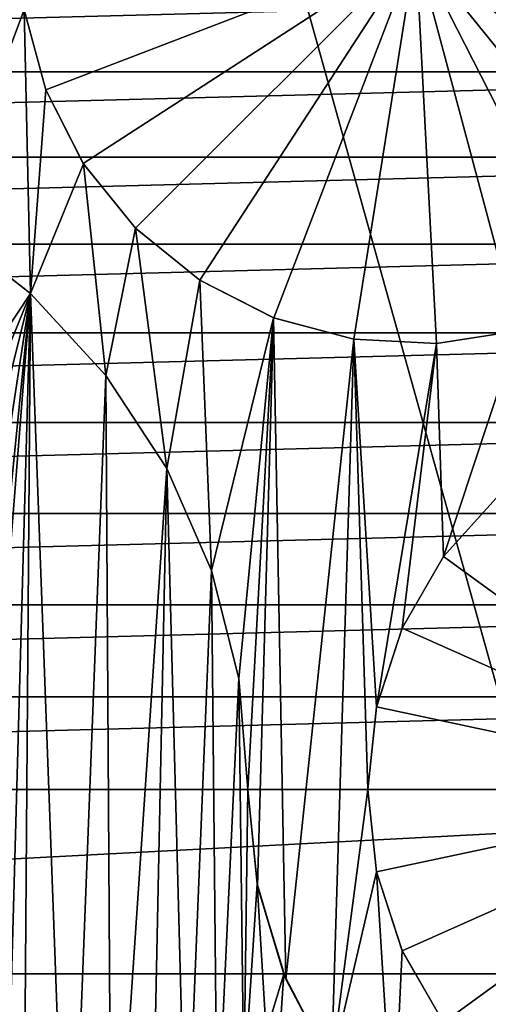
# Model space of a CAD drawing. Header units: millimetres. Extents: x -108 to 102, y -42 to 80.
# Tile 524 of 539: x 60 to 66, y 32 to 44. Entities that reach past the tile are written whole.
import ezdxf

# ---------------------------------------------------------------- set-up
doc = ezdxf.new("R2010")
doc.units = ezdxf.units.MM
doc.header["$LTSCALE"] = 81.481481
for name, color, linetype in [('2', 7, 'CONTINUOUS'), ('21', 7, 'CONTINUOUS'), ('22', 7, 'CONTINUOUS'), ('23', 7, 'CONTINUOUS'), ('2718', 7, 'CONTINUOUS'), ('2720', 7, 'CONTINUOUS'), ('2783', 7, 'CONTINUOUS'), ('2784', 7, 'CONTINUOUS'), ('3', 7, 'CONTINUOUS'), ('39', 7, 'CONTINUOUS'), ('4', 7, 'CONTINUOUS'), ('40', 7, 'CONTINUOUS'), ('41', 7, 'CONTINUOUS'), ('42', 7, 'CONTINUOUS'), ('43', 7, 'CONTINUOUS'), ('44', 7, 'CONTINUOUS'), ('45', 7, 'CONTINUOUS'), ('46', 7, 'CONTINUOUS'), ('5', 7, 'CONTINUOUS')]:
    doc.layers.add(name, color=color, linetype=linetype)

msp = doc.modelspace()

# ---------------------------------------------------------------- linework, layer by layer
at = {"layer": '2', "color": 7, "linetype": 'CONTINUOUS', "true_color": 0x96918c}
for points in [[(64.02, 31.078, 109.05), (62.272, 14.991, 109.05), (63.451, 32.168, 109.05), (64.02, 31.078, 109.05)], [(63.451, 32.168, 109.05), (62.272, 14.991, 109.05), (63.229, 31.439, 109.05), (63.451, 32.168, 109.05)]]:
    msp.add_3dface(points, dxfattribs=at)
at = {"layer": '21', "color": 7, "linetype": 'CONTINUOUS', "true_color": 0x96918c}
for points in [[(60.117, 54.735, 115.05), (60.123, 45.377, 115.05), (59.149, 41.615, 115.05), (60.117, 54.735, 115.05)], [(60.123, 45.377, 115.05), (60.178, 44.333, 115.05), (59.149, 41.615, 115.05), (60.123, 45.377, 115.05)], [(59.149, 41.615, 115.05), (60.178, 44.333, 115.05), (60.257, 40.753, 115.05), (59.149, 41.615, 115.05)], [(60.178, 44.333, 115.05), (60.448, 43.323, 115.05), (60.257, 40.753, 115.05), (60.178, 44.333, 115.05)], [(60.448, 43.323, 115.05), (60.923, 42.392, 115.05), (60.257, 40.753, 115.05), (60.448, 43.323, 115.05)], [(60.257, 40.753, 115.05), (60.923, 42.392, 115.05), (61.207, 39.721, 115.05), (60.257, 40.753, 115.05)], [(60.923, 42.392, 115.05), (61.58, 41.58, 115.05), (61.207, 39.721, 115.05), (60.923, 42.392, 115.05)], [(61.207, 39.721, 115.05), (61.58, 41.58, 115.05), (61.975, 38.546, 115.05), (61.207, 39.721, 115.05)], [(61.58, 41.58, 115.05), (62.392, 40.923, 115.05), (61.975, 38.546, 115.05), (61.58, 41.58, 115.05)], [(61.975, 38.546, 115.05), (62.392, 40.923, 115.05), (62.539, 37.261, 115.05), (61.975, 38.546, 115.05)], [(62.392, 40.923, 115.05), (63.323, 40.448, 115.05), (62.539, 37.261, 115.05), (62.392, 40.923, 115.05)], [(62.539, 37.261, 115.05), (63.323, 40.448, 115.05), (62.884, 35.9, 115.05), (62.539, 37.261, 115.05)], [(62.884, 35.9, 115.05), (63.323, 40.448, 115.05), (63, 34.5, 115.05), (62.884, 35.9, 115.05)], [(63, 34.5, 115.05), (63.323, 40.448, 115.05), (63.12, 33.281, 115.05), (63, 34.5, 115.05)], [(63.12, 33.281, 115.05), (63.323, 40.448, 115.05), (63.476, 32.108, 115.05), (63.12, 33.281, 115.05)], [(63.323, 40.448, 115.05), (64.333, 40.178, 115.05), (63.476, 32.108, 115.05), (63.323, 40.448, 115.05)], [(66.409, 40.286, 115.05), (65.468, 37.438, 115.05), (65.377, 40.123, 115.05), (66.409, 40.286, 115.05)], [(66.167, 38.215, 115.05), (65.468, 37.438, 115.05), (66.409, 40.286, 115.05), (66.167, 38.215, 115.05)], [(63.476, 32.108, 115.05), (64.333, 40.178, 115.05), (64.053, 31.028, 115.05), (63.476, 32.108, 115.05)], [(64.333, 40.178, 115.05), (64.513, 34.5, 115.05), (64.053, 31.028, 115.05), (64.333, 40.178, 115.05)], [(64.622, 35.539, 115.05), (64.513, 34.5, 115.05), (64.333, 40.178, 115.05), (64.622, 35.539, 115.05)], [(65.377, 40.123, 115.05), (64.622, 35.539, 115.05), (64.333, 40.178, 115.05), (65.377, 40.123, 115.05)], [(64.945, 36.533, 115.05), (64.622, 35.539, 115.05), (65.377, 40.123, 115.05), (64.945, 36.533, 115.05)], [(65.468, 37.438, 115.05), (64.945, 36.533, 115.05), (65.377, 40.123, 115.05), (65.468, 37.438, 115.05)], [(64.513, 34.5, 115.05), (64.622, 33.461, 115.05), (64.053, 31.028, 115.05), (64.513, 34.5, 115.05)], [(64.053, 31.028, 115.05), (64.622, 33.461, 115.05), (64.831, 30.081, 115.05), (64.053, 31.028, 115.05)], [(64.622, 33.461, 115.05), (64.945, 32.467, 115.05), (64.831, 30.081, 115.05), (64.622, 33.461, 115.05)], [(64.945, 32.467, 115.05), (65.468, 31.562, 115.05), (64.831, 30.081, 115.05), (64.945, 32.467, 115.05)]]:
    msp.add_3dface(points, dxfattribs=at)
at = {"layer": '22', "color": 7, "linetype": 'CONTINUOUS', "true_color": 0x96918c}
for points in [[(63.114, 33.311, 105.55), (63, 34.5, 105.55), (63.12, 33.281, 115.05), (63.114, 33.311, 105.55)], [(63, 34.5, 105.55), (63, 34.5, 115.05), (63.12, 33.281, 115.05), (63, 34.5, 105.55)], [(63.451, 32.168, 109.05), (63.451, 32.168, 105.55), (63.114, 33.311, 105.55), (63.451, 32.168, 109.05)], [(63.451, 32.168, 109.05), (63.114, 33.311, 105.55), (63.12, 33.281, 115.05), (63.451, 32.168, 109.05)], [(63.451, 32.168, 109.05), (63.12, 33.281, 115.05), (63.476, 32.108, 115.05), (63.451, 32.168, 109.05)], [(64.02, 31.078, 109.05), (63.451, 32.168, 109.05), (63.476, 32.108, 115.05), (64.02, 31.078, 109.05)], [(64.02, 31.078, 109.05), (63.476, 32.108, 115.05), (64.053, 31.028, 115.05), (64.02, 31.078, 109.05)]]:
    msp.add_3dface(points, dxfattribs=at)
at = {"layer": '23', "color": 7, "linetype": 'CONTINUOUS', "true_color": 0x96918c}
for points in [[(60.256, 40.754, 105.55), (59.148, 41.616, 105.55), (60.257, 40.753, 115.05), (60.256, 40.754, 105.55)], [(59.148, 41.616, 105.55), (59.149, 41.615, 115.05), (60.257, 40.753, 115.05), (59.148, 41.616, 105.55)], [(61.207, 39.721, 105.55), (60.256, 40.754, 105.55), (61.207, 39.721, 115.05), (61.207, 39.721, 105.55)], [(60.256, 40.754, 105.55), (60.257, 40.753, 115.05), (61.207, 39.721, 115.05), (60.256, 40.754, 105.55)], [(61.975, 38.546, 105.55), (61.207, 39.721, 105.55), (61.975, 38.546, 115.05), (61.975, 38.546, 105.55)], [(61.207, 39.721, 105.55), (61.207, 39.721, 115.05), (61.975, 38.546, 115.05), (61.207, 39.721, 105.55)], [(62.539, 37.26, 105.55), (61.975, 38.546, 105.55), (62.539, 37.261, 115.05), (62.539, 37.26, 105.55)], [(61.975, 38.546, 105.55), (61.975, 38.546, 115.05), (62.539, 37.261, 115.05), (61.975, 38.546, 105.55)], [(62.539, 37.26, 105.55), (62.539, 37.261, 115.05), (62.884, 35.9, 115.05), (62.539, 37.26, 105.55)], [(62.884, 35.899, 105.55), (62.539, 37.26, 105.55), (62.884, 35.9, 115.05), (62.884, 35.899, 105.55)], [(62.884, 35.899, 105.55), (62.884, 35.9, 115.05), (63, 34.5, 115.05), (62.884, 35.899, 105.55)], [(63, 34.5, 105.55), (62.884, 35.899, 105.55), (63, 34.5, 115.05), (63, 34.5, 105.55)]]:
    msp.add_3dface(points, dxfattribs=at)
at = {"layer": '2718', "color": 7, "linetype": 'CONTINUOUS'}
for points in [[(56.5, 70.3, 98.25), (56.5, 34.5, 98.25), (66.5, 70.3, 98.25), (56.5, 70.3, 98.25)], [(56.5, 34.5, 98.25), (66.5, 34.5, 98.25), (66.5, 70.3, 98.25), (56.5, 34.5, 98.25)]]:
    msp.add_3dface(points, dxfattribs=at)
at = {"layer": '2720', "color": 7, "linetype": 'CONTINUOUS'}
for points in [[(56.5, 34.5, 97.25), (56.5, 70.3, 97.25), (66.5, 34.5, 97.25), (56.5, 34.5, 97.25)], [(66.5, 34.5, 97.25), (56.5, 70.3, 97.25), (66.5, 70.3, 97.25), (66.5, 34.5, 97.25)]]:
    msp.add_3dface(points, dxfattribs=at)
at = {"layer": '2783', "color": 7, "linetype": 'CONTINUOUS', "true_color": 0x96918c}
for points in [[(-58.53, 35.147, 82.05), (-58.53, 33.853, 82.05), (87.5, -10.5, 82.05), (-58.53, 35.147, 82.05)], [(43.801, 16.721, 82.05), (-58.53, 35.147, 82.05), (87.5, -10.5, 82.05), (43.801, 16.721, 82.05)], [(-58.53, 33.853, 82.05), (-58.768, 32.583, 82.05), (87.5, -10.5, 82.05), (-58.53, 33.853, 82.05)], [(-58.768, 32.583, 82.05), (-59.234, 31.381, 82.05), (87.5, -10.5, 82.05), (-58.768, 32.583, 82.05)]]:
    msp.add_3dface(points, dxfattribs=at)
at = {"layer": '2784', "color": 7, "linetype": 'CONTINUOUS', "true_color": 0x96918c}
for points in [[(87.5, 79.5, 80.05), (-66.79, 41.38, 80.05), (-92.5, 79.5, 80.05), (87.5, 79.5, 80.05)], [(-65.5, 41.5, 80.05), (-66.79, 41.38, 80.05), (87.5, 79.5, 80.05), (-65.5, 41.5, 80.05)], [(-64.21, 41.38, 80.05), (-65.5, 41.5, 80.05), (87.5, 79.5, 80.05), (-64.21, 41.38, 80.05)], [(-62.971, 41.027, 80.05), (-64.21, 41.38, 80.05), (87.5, 79.5, 80.05), (-62.971, 41.027, 80.05)], [(-61.816, 40.452, 80.05), (-62.971, 41.027, 80.05), (87.5, 79.5, 80.05), (-61.816, 40.452, 80.05)], [(-60.785, 39.674, 80.05), (-61.816, 40.452, 80.05), (87.5, 79.5, 80.05), (-60.785, 39.674, 80.05)], [(-59.913, 38.717, 80.05), (-60.785, 39.674, 80.05), (87.5, 79.5, 80.05), (-59.913, 38.717, 80.05)], [(-59.234, 37.619, 80.05), (-59.913, 38.717, 80.05), (87.5, 79.5, 80.05), (-59.234, 37.619, 80.05)], [(-58.768, 36.417, 80.05), (-59.234, 37.619, 80.05), (87.5, 79.5, 80.05), (-58.768, 36.417, 80.05)], [(-58.53, 35.147, 80.05), (-58.768, 36.417, 80.05), (87.5, 79.5, 80.05), (-58.53, 35.147, 80.05)], [(-58.53, 33.853, 80.05), (-58.53, 35.147, 80.05), (87.5, 79.5, 80.05), (-58.53, 33.853, 80.05)], [(43.801, 52.279, 80.05), (-58.53, 33.853, 80.05), (87.5, 79.5, 80.05), (43.801, 52.279, 80.05)]]:
    msp.add_3dface(points, dxfattribs=at)
at = {"layer": '3', "color": 7, "linetype": 'CONTINUOUS', "true_color": 0x96918c}
for points in [[(63.451, 32.168, 109.05), (63.229, 31.439, 109.05), (63.451, 32.168, 105.55), (63.451, 32.168, 109.05)], [(63.451, 32.168, 105.55), (63.229, 31.439, 109.05), (63.229, 31.439, 105.55), (63.451, 32.168, 105.55)]]:
    msp.add_3dface(points, dxfattribs=at)
at = {"layer": '39', "color": 7, "linetype": 'CONTINUOUS', "true_color": 0x96918c}
for points in [[(61.58, 41.58, 116.05), (65.116, 45.116, 119.054), (62.393, 40.922, 116.05), (61.58, 41.58, 116.05)], [(62.393, 40.922, 116.05), (65.116, 45.116, 119.054), (63.324, 40.448, 116.05), (62.393, 40.922, 116.05)], [(63.324, 40.448, 116.05), (65.116, 45.116, 119.054), (64.334, 40.177, 116.05), (63.324, 40.448, 116.05)], [(64.334, 40.177, 116.05), (65.116, 45.116, 119.054), (65.377, 40.123, 116.05), (64.334, 40.177, 116.05)], [(65.377, 40.123, 116.05), (65.116, 45.116, 119.054), (66.41, 40.286, 116.05), (65.377, 40.123, 116.05)], [(66.41, 40.286, 116.05), (65.116, 45.116, 119.054), (67.386, 40.661, 116.05), (66.41, 40.286, 116.05)], [(67.386, 40.661, 116.05), (65.116, 45.116, 119.054), (68.262, 41.23, 116.05), (67.386, 40.661, 116.05)], [(68.262, 41.23, 116.05), (65.116, 45.116, 119.054), (69.002, 41.969, 116.05), (68.262, 41.23, 116.05)], [(69.002, 41.969, 116.05), (65.116, 45.116, 119.054), (69.571, 42.846, 116.05), (69.002, 41.969, 116.05)], [(69.571, 42.846, 116.05), (65.116, 45.116, 119.054), (69.945, 43.822, 116.05), (69.571, 42.846, 116.05)], [(69.945, 43.822, 116.05), (65.116, 45.116, 119.054), (70.109, 44.854, 116.05), (69.945, 43.822, 116.05)]]:
    msp.add_3dface(points, dxfattribs=at)
at = {"layer": '4', "color": 7, "linetype": 'CONTINUOUS', "true_color": 0x96918c}
for points in [[(59.148, 41.616, 105.55), (60.256, 40.754, 105.55), (59.268, 39.268, 105.55), (59.148, 41.616, 105.55)], [(59.268, 39.268, 105.55), (60.256, 40.754, 105.55), (59.523, 38.969, 105.55), (59.268, 39.268, 105.55)], [(59.523, 38.969, 105.55), (60.256, 40.754, 105.55), (59.727, 38.635, 105.55), (59.523, 38.969, 105.55)], [(59.727, 38.635, 105.55), (60.256, 40.754, 105.55), (59.878, 38.272, 105.55), (59.727, 38.635, 105.55)], [(59.878, 38.272, 105.55), (60.256, 40.754, 105.55), (59.969, 37.89, 105.55), (59.878, 38.272, 105.55)], [(59.969, 37.89, 105.55), (60.256, 40.754, 105.55), (60, 37.5, 105.55), (59.969, 37.89, 105.55)], [(60.256, 40.754, 105.55), (60.157, 27.182, 105.55), (60, 31.5, 105.55), (60.256, 40.754, 105.55)], [(60.256, 40.754, 105.55), (60, 31.5, 105.55), (60, 37.5, 105.55), (60.256, 40.754, 105.55)], [(60.738, 27.67, 105.55), (60.157, 27.182, 105.55), (60.256, 40.754, 105.55), (60.738, 27.67, 105.55)], [(61.207, 39.721, 105.55), (60.738, 27.67, 105.55), (60.256, 40.754, 105.55), (61.207, 39.721, 105.55)], [(61.279, 28.207, 105.55), (60.738, 27.67, 105.55), (61.207, 39.721, 105.55), (61.279, 28.207, 105.55)], [(61.975, 38.546, 105.55), (61.279, 28.207, 105.55), (61.207, 39.721, 105.55), (61.975, 38.546, 105.55)], [(61.773, 28.784, 105.55), (61.279, 28.207, 105.55), (61.975, 38.546, 105.55), (61.773, 28.784, 105.55)], [(62.218, 29.402, 105.55), (61.773, 28.784, 105.55), (61.975, 38.546, 105.55), (62.218, 29.402, 105.55)], [(62.539, 37.26, 105.55), (62.218, 29.402, 105.55), (61.975, 38.546, 105.55), (62.539, 37.26, 105.55)], [(62.61, 30.052, 105.55), (62.218, 29.402, 105.55), (62.539, 37.26, 105.55), (62.61, 30.052, 105.55)], [(62.884, 35.899, 105.55), (62.61, 30.052, 105.55), (62.539, 37.26, 105.55), (62.884, 35.899, 105.55)], [(62.949, 30.734, 105.55), (62.61, 30.052, 105.55), (62.884, 35.899, 105.55), (62.949, 30.734, 105.55)], [(63, 34.5, 105.55), (62.949, 30.734, 105.55), (62.884, 35.899, 105.55), (63, 34.5, 105.55)], [(63.114, 33.311, 105.55), (62.949, 30.734, 105.55), (63, 34.5, 105.55), (63.114, 33.311, 105.55)], [(63.229, 31.439, 105.55), (62.949, 30.734, 105.55), (63.114, 33.311, 105.55), (63.229, 31.439, 105.55)], [(63.451, 32.168, 105.55), (63.229, 31.439, 105.55), (63.114, 33.311, 105.55), (63.451, 32.168, 105.55)]]:
    msp.add_3dface(points, dxfattribs=at)
at = {"layer": '40', "color": 7, "linetype": 'CONTINUOUS', "true_color": 0x96918c}
for points in [[(62.392, 40.923, 115.05), (61.58, 41.58, 115.05), (62.393, 40.922, 116.05), (62.392, 40.923, 115.05)], [(61.58, 41.58, 115.05), (61.58, 41.58, 116.05), (62.393, 40.922, 116.05), (61.58, 41.58, 115.05)], [(63.323, 40.448, 115.05), (62.392, 40.923, 115.05), (63.324, 40.448, 116.05), (63.323, 40.448, 115.05)], [(62.392, 40.923, 115.05), (62.393, 40.922, 116.05), (63.324, 40.448, 116.05), (62.392, 40.923, 115.05)], [(64.333, 40.178, 115.05), (63.323, 40.448, 115.05), (64.334, 40.177, 116.05), (64.333, 40.178, 115.05)], [(63.323, 40.448, 115.05), (63.324, 40.448, 116.05), (64.334, 40.177, 116.05), (63.323, 40.448, 115.05)], [(66.409, 40.286, 115.05), (65.377, 40.123, 115.05), (66.41, 40.286, 116.05), (66.409, 40.286, 115.05)], [(65.377, 40.123, 115.05), (65.377, 40.123, 116.05), (66.41, 40.286, 116.05), (65.377, 40.123, 115.05)], [(65.377, 40.123, 115.05), (64.333, 40.178, 115.05), (65.377, 40.123, 116.05), (65.377, 40.123, 115.05)], [(64.333, 40.178, 115.05), (64.334, 40.177, 116.05), (65.377, 40.123, 116.05), (64.333, 40.178, 115.05)]]:
    msp.add_3dface(points, dxfattribs=at)
at = {"layer": '41', "color": 7, "linetype": 'CONTINUOUS', "true_color": 0x96918c}
for points in [[(60.177, 44.334, 116.05), (65.116, 45.116, 119.054), (60.448, 43.324, 116.05), (60.177, 44.334, 116.05)], [(60.448, 43.324, 116.05), (65.116, 45.116, 119.054), (60.922, 42.393, 116.05), (60.448, 43.324, 116.05)], [(65.116, 45.116, 119.054), (61.58, 41.58, 116.05), (60.922, 42.393, 116.05), (65.116, 45.116, 119.054)]]:
    msp.add_3dface(points, dxfattribs=at)
at = {"layer": '42', "color": 7, "linetype": 'CONTINUOUS', "true_color": 0x96918c}
for points in [[(60.178, 44.333, 115.05), (60.177, 44.334, 116.05), (60.448, 43.324, 116.05), (60.178, 44.333, 115.05)], [(60.448, 43.323, 115.05), (60.178, 44.333, 115.05), (60.448, 43.324, 116.05), (60.448, 43.323, 115.05)], [(60.448, 43.323, 115.05), (60.448, 43.324, 116.05), (60.922, 42.393, 116.05), (60.448, 43.323, 115.05)], [(60.923, 42.392, 115.05), (60.448, 43.323, 115.05), (60.922, 42.393, 116.05), (60.923, 42.392, 115.05)], [(61.58, 41.58, 116.05), (60.923, 42.392, 115.05), (60.922, 42.393, 116.05), (61.58, 41.58, 116.05)], [(61.58, 41.58, 115.05), (60.923, 42.392, 115.05), (61.58, 41.58, 116.05), (61.58, 41.58, 115.05)]]:
    msp.add_3dface(points, dxfattribs=at)
at = {"layer": '43', "color": 7, "linetype": 'CONTINUOUS', "true_color": 0x96918c}
for points in [[(64.513, 34.5, 116.05), (69.513, 34.5, 119.054), (64.622, 33.46, 116.05), (64.513, 34.5, 116.05)], [(64.622, 33.46, 116.05), (69.513, 34.5, 119.054), (64.945, 32.466, 116.05), (64.622, 33.46, 116.05)], [(64.945, 32.466, 116.05), (69.513, 34.5, 119.054), (65.468, 31.561, 116.05), (64.945, 32.466, 116.05)], [(65.468, 31.561, 116.05), (69.513, 34.5, 119.054), (66.167, 30.784, 116.05), (65.468, 31.561, 116.05)]]:
    msp.add_3dface(points, dxfattribs=at)
at = {"layer": '44', "color": 7, "linetype": 'CONTINUOUS', "true_color": 0x96918c}
for points in [[(64.622, 33.461, 115.05), (64.513, 34.5, 115.05), (64.622, 33.46, 116.05), (64.622, 33.461, 115.05)], [(64.513, 34.5, 115.05), (64.513, 34.5, 116.05), (64.622, 33.46, 116.05), (64.513, 34.5, 115.05)], [(64.945, 32.467, 115.05), (64.622, 33.461, 115.05), (64.945, 32.466, 116.05), (64.945, 32.467, 115.05)], [(64.622, 33.461, 115.05), (64.622, 33.46, 116.05), (64.945, 32.466, 116.05), (64.622, 33.461, 115.05)], [(65.468, 31.562, 115.05), (64.945, 32.467, 115.05), (65.468, 31.561, 116.05), (65.468, 31.562, 115.05)], [(64.945, 32.467, 115.05), (64.945, 32.466, 116.05), (65.468, 31.561, 116.05), (64.945, 32.467, 115.05)]]:
    msp.add_3dface(points, dxfattribs=at)
at = {"layer": '45', "color": 7, "linetype": 'CONTINUOUS', "true_color": 0x96918c}
for points in [[(66.167, 38.216, 116.05), (69.513, 34.5, 119.054), (65.468, 37.439, 116.05), (66.167, 38.216, 116.05)], [(65.468, 37.439, 116.05), (69.513, 34.5, 119.054), (64.945, 36.534, 116.05), (65.468, 37.439, 116.05)], [(64.945, 36.534, 116.05), (69.513, 34.5, 119.054), (64.622, 35.54, 116.05), (64.945, 36.534, 116.05)], [(69.513, 34.5, 119.054), (64.513, 34.5, 116.05), (64.622, 35.54, 116.05), (69.513, 34.5, 119.054)]]:
    msp.add_3dface(points, dxfattribs=at)
at = {"layer": '46', "color": 7, "linetype": 'CONTINUOUS', "true_color": 0x96918c}
for points in [[(66.167, 38.215, 115.05), (66.167, 38.216, 116.05), (65.468, 37.439, 116.05), (66.167, 38.215, 115.05)], [(65.468, 37.438, 115.05), (66.167, 38.215, 115.05), (65.468, 37.439, 116.05), (65.468, 37.438, 115.05)], [(65.468, 37.438, 115.05), (65.468, 37.439, 116.05), (64.945, 36.534, 116.05), (65.468, 37.438, 115.05)], [(64.945, 36.533, 115.05), (65.468, 37.438, 115.05), (64.945, 36.534, 116.05), (64.945, 36.533, 115.05)], [(64.945, 36.533, 115.05), (64.945, 36.534, 116.05), (64.622, 35.54, 116.05), (64.945, 36.533, 115.05)], [(64.622, 35.539, 115.05), (64.945, 36.533, 115.05), (64.622, 35.54, 116.05), (64.622, 35.539, 115.05)], [(64.513, 34.5, 116.05), (64.622, 35.539, 115.05), (64.622, 35.54, 116.05), (64.513, 34.5, 116.05)], [(64.513, 34.5, 115.05), (64.622, 35.539, 115.05), (64.513, 34.5, 116.05), (64.513, 34.5, 115.05)]]:
    msp.add_3dface(points, dxfattribs=at)
at = {"layer": '5', "color": 7, "linetype": 'CONTINUOUS', "true_color": 0x96918c}
for points in [[(34.675, 44.601, 127.05), (34.174, 43.55, 127.05), (74.325, 44.601, 127.05), (34.675, 44.601, 127.05)], [(74.325, 44.601, 127.05), (34.174, 43.55, 127.05), (74.826, 43.55, 127.05), (74.325, 44.601, 127.05)], [(34.174, 43.55, 127.05), (33.728, 42.473, 127.05), (74.826, 43.55, 127.05), (34.174, 43.55, 127.05)], [(74.826, 43.55, 127.05), (33.728, 42.473, 127.05), (75.272, 42.473, 127.05), (74.826, 43.55, 127.05)], [(33.728, 42.473, 127.05), (33.339, 41.376, 127.05), (75.272, 42.473, 127.05), (33.728, 42.473, 127.05)], [(75.272, 42.473, 127.05), (33.339, 41.376, 127.05), (75.661, 41.376, 127.05), (75.272, 42.473, 127.05)], [(33.339, 41.376, 127.05), (33.008, 40.258, 127.05), (75.661, 41.376, 127.05), (33.339, 41.376, 127.05)], [(75.661, 41.376, 127.05), (33.008, 40.258, 127.05), (75.992, 40.258, 127.05), (75.661, 41.376, 127.05)], [(33.008, 40.258, 127.05), (32.736, 39.127, 127.05), (75.992, 40.258, 127.05), (33.008, 40.258, 127.05)], [(75.992, 40.258, 127.05), (32.736, 39.127, 127.05), (76.264, 39.127, 127.05), (75.992, 40.258, 127.05)], [(32.736, 39.127, 127.05), (32.524, 37.98, 127.05), (76.264, 39.127, 127.05), (32.736, 39.127, 127.05)], [(76.264, 39.127, 127.05), (32.524, 37.98, 127.05), (76.476, 37.98, 127.05), (76.264, 39.127, 127.05)], [(32.524, 37.98, 127.05), (32.372, 36.826, 127.05), (76.476, 37.98, 127.05), (32.524, 37.98, 127.05)], [(76.476, 37.98, 127.05), (32.372, 36.826, 127.05), (76.628, 36.826, 127.05), (76.476, 37.98, 127.05)], [(32.372, 36.826, 127.05), (32.281, 35.667, 127.05), (76.628, 36.826, 127.05), (32.372, 36.826, 127.05)], [(76.628, 36.826, 127.05), (32.281, 35.667, 127.05), (76.719, 35.667, 127.05), (76.628, 36.826, 127.05)], [(32.281, 35.667, 127.05), (32.25, 34.5, 127.05), (76.719, 35.667, 127.05), (32.281, 35.667, 127.05)], [(76.719, 35.667, 127.05), (32.25, 34.5, 127.05), (76.75, 34.5, 127.05), (76.719, 35.667, 127.05)], [(76.75, 34.5, 127.05), (32.25, 34.5, 127.05), (32.372, 32.174, 127.05), (76.75, 34.5, 127.05)], [(76.628, 32.174, 127.05), (76.75, 34.5, 127.05), (32.372, 32.174, 127.05), (76.628, 32.174, 127.05)], [(32.736, 29.873, 127.05), (76.628, 32.174, 127.05), (32.372, 32.174, 127.05), (32.736, 29.873, 127.05)], [(76.264, 29.873, 127.05), (76.628, 32.174, 127.05), (32.736, 29.873, 127.05), (76.264, 29.873, 127.05)]]:
    msp.add_3dface(points, dxfattribs=at)

doc.saveas('drawing.dxf')
